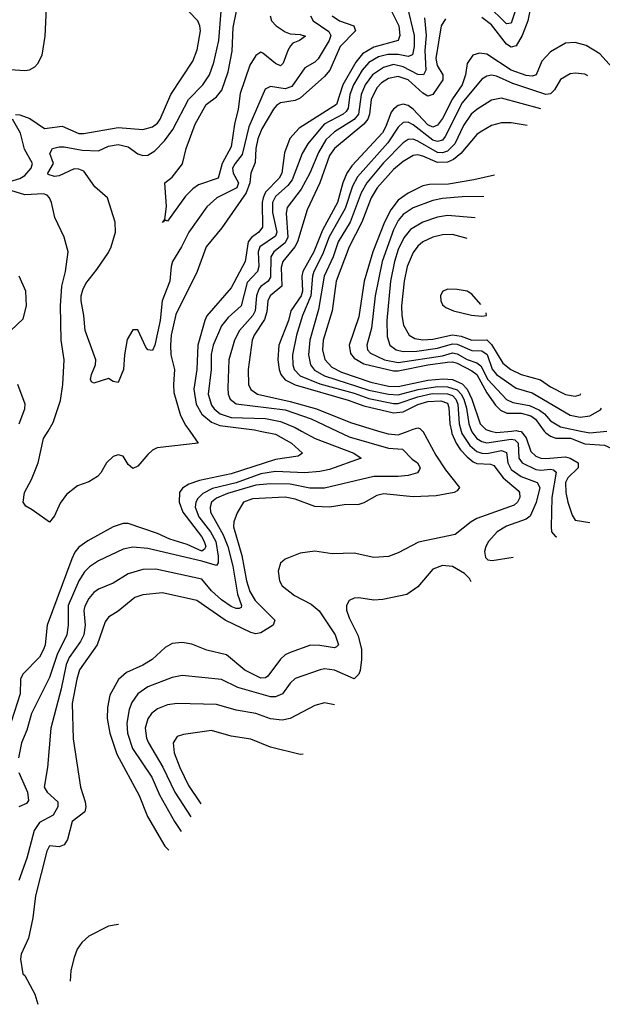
# Model space of a CAD drawing. Header units: inches. Extents: x 884549 to 1028252, y 526810 to 653624.
# Tile 589 of 656: x 993149 to 995520, y 537666 to 541675. Entities that reach past the tile are written whole.
import ezdxf

# ---------------------------------------------------------------- set-up
doc = ezdxf.new("R2010")
doc.units = ezdxf.units.IN
doc.header["$MEASUREMENT"] = 0
doc.layers.add('A9593', color=7, linetype='Continuous')
doc.layers.add('A9594', color=7, linetype='Continuous')

msp = doc.modelspace()

# ---------------------------------------------------------------- linework, layer by layer
at = {"layer": 'A9593', "color": 5}
for points, elevation in [([(994127.1, 540000), (994190, 539987), (994255.9, 539950), (994300.3, 539910), (994282.9, 539897.1), (994190, 539883.5), (994010, 539825.5), (993880.9, 539799.1), (993837, 539783), (993812.2, 539767.8), (993799.9, 539750), (993797.8, 539710), (993813.2, 539670), (993889.4, 539570), (993899.1, 539550), (993906.3, 539530), (993901.6, 539518.4), (993890, 539510.4), (993830, 539538.2), (993759.7, 539559.7), (993710, 539583.4), (993590, 539623), (993570, 539622.9), (993530, 539609.4), (993426.7, 539553.3), (993390, 539527), (993373.7, 539506.3), (993360.7, 539479.3), (993261.3, 539210), (993252.7, 539130), (993246.2, 539110), (993230, 539079.8), (993161.4, 539010), (993152.5, 538990), (993151, 538930), (993101.7, 538778.3)], 2120), ([(994296.5, 540000), (994351, 539970), (994508.8, 539910), (994538.7, 539890), (994410, 539843.9), (994370, 539835.4), (994310.1, 539829.9), (994190, 539835), (994130, 539825.1), (994030, 539789.6), (993934.2, 539765.8), (993894.5, 539745.5), (993874.4, 539725.6), (993866.1, 539710), (993863.5, 539690), (993878.2, 539650), (993925.2, 539590), (993946.7, 539550), (993957.3, 539490), (993956.2, 539463.8), (993950, 539452.7), (993890.8, 539470.8), (993670, 539521.6), (993610, 539527.5), (993570, 539519.3), (993470, 539472), (993432.4, 539447.6), (993412.9, 539427.1), (993390, 539390.6), (993346.5, 539290), (993345.7, 539210), (993340.6, 539170), (993301.4, 539090), (993270, 538996.2), (993197.5, 538850), (993177.9, 538782.1), (993156.3, 538730), (993143.3, 538670)], 2140), ([(994441, 540000), (994490, 539976.8), (994650, 539930.7), (994706.8, 539926.8), (994746.1, 539886.1), (994768.4, 539870), (994778.9, 539850), (994776.7, 539843.3), (994768.7, 539830), (994730, 539819.4), (994690, 539814.9), (994590, 539815.3), (994390, 539767.5), (994330, 539767.1), (994250, 539783.4), (994170, 539785.1), (994110, 539779.2), (993994.2, 539745.8), (993950, 539727.2), (993930.1, 539709.9), (993923.7, 539690), (993925.8, 539670), (993977.2, 539577.2), (993995.8, 539530), (994016.9, 539450), (994036, 539336), (994051.7, 539290), (994050, 539281.6), (994042.8, 539277.2), (994030, 539277.1), (994010, 539285.6), (993970, 539312.5), (993929.1, 539350), (993890, 539396.2), (993702.7, 539437.3), (993650, 539436.1), (993590, 539418.8), (993530, 539380.8), (993470, 539356.1), (993450, 539342.5), (993430, 539317.7), (993413.6, 539286.4), (993410.1, 539269.9), (993415.2, 539210), (993409.4, 539170), (993396.8, 539143.2), (993350, 539078.2), (993337.8, 539050), (993317.4, 538950), (993275.7, 538790), (993262.5, 538630), (993248.6, 538550), (993260.1, 538530), (993303.5, 538490), (993304.4, 538470), (993284.6, 538435.4), (993230, 538405.5), (993207.1, 538372.9), (993178.5, 538261.5), (993145.9, 538170)], 2160), ([(994788.8, 540000), (994790, 539998.9), (994842.4, 539902.4), (994881.7, 539841.7), (994938.8, 539770), (994930, 539756.9), (994918, 539750), (994843.7, 539736.3), (994750, 539732.7), (994630, 539744.3), (994603, 539737), (994550, 539707.5), (994530, 539701), (994470, 539699.3), (994410, 539690.3), (994350, 539692.7), (994270, 539722), (994230, 539731.1), (994096, 539724), (994060.1, 539710), (994033.6, 539666.4), (994021, 539630), (994019.4, 539610), (994053.3, 539493.3), (994071.8, 539390), (994086.2, 539346.2), (994107.8, 539310), (994187.4, 539230), (994180.5, 539210), (994130, 539179), (994110, 539173.9), (994090, 539180.1), (993985.2, 539230), (993870, 539310.3), (993730, 539341.4), (993650, 539333), (993617.5, 539322.5), (993550, 539266.3), (993510, 539241.6), (993496.2, 539223.8), (993464.5, 539130), (993392.3, 539027.7), (993380.9, 538990), (993363.1, 538890), (993366.5, 538746.5), (993396.8, 538550), (993414.7, 538490), (993417.7, 538470), (993413.7, 538450), (993363.1, 538410), (993343.1, 538336.9), (993330, 538315.6), (993310, 538307.1), (993270, 538310.9), (993259.2, 538290), (993213.2, 538106.8), (993202.1, 538017.9), (993185.3, 537934.7), (993154.9, 537870), (993152.6, 537850), (993161, 537790), (993170, 537782.8), (993210, 537707.4), (993222, 537665.8)], 2180), ([(993840.9, 540000), (993875.8, 539950), (993708.6, 539931.4), (993690, 539922.7), (993670, 539904.5), (993630, 539857.2), (993610, 539847.7), (993590, 539864.2), (993570, 539898.3), (993550, 539903.5), (993530, 539896.4), (993501.7, 539870), (993479.6, 539830), (993465.7, 539814.3), (993430, 539793.1), (993383.7, 539776.3), (993338.7, 539741.3), (993313.4, 539706.6), (993290, 539654.7), (993270, 539629.6), (993199.8, 539679.8), (993173.6, 539693.6), (993162.6, 539710), (993169, 539750), (993196.9, 539803.1), (993223.7, 539870), (993246, 539970), (993264.1, 540000)], 2080), ([(994906.1, 540000), (994908.4, 539990), (994926, 539950), (994943.9, 539923.9), (994970, 539894.6), (994995.2, 539875.2), (995010, 539868.3), (995064.7, 539864.7), (995079.2, 539859.2), (995117.4, 539810), (995177.4, 539757.4), (995183.4, 539750), (995185.3, 539730), (995175.1, 539710), (995162, 539698), (995010, 539643.4), (994986.5, 539630), (994921.2, 539578.8), (994772.8, 539547.2), (994690, 539504.2), (994650, 539489.2), (994590, 539484.7), (994510, 539503.2), (994420.3, 539500.3), (994350, 539510.5), (994290, 539502.9), (994230, 539478.9), (994210, 539462), (994200.8, 539430), (994206.1, 539390), (994216.8, 539370), (994266.9, 539330), (994335.1, 539295.1), (994368.5, 539268.5), (994433.3, 539170), (994447.1, 539130), (994439.1, 539120.9), (994430, 539117.3), (994370, 539127.4), (994332.3, 539127.7), (994250, 539098.6), (994230, 539089.4), (994210, 539071.6), (994158.6, 539001.4), (994150, 538995), (994130, 538993.9), (994065.9, 539025.9), (993990, 539088.1), (993910, 539107.3), (993850, 539131.9), (993810, 539138.5), (993770, 539134.9), (993741.5, 539118.5), (993687.6, 539070), (993650, 539046.9), (993583.8, 539016.2), (993551.1, 538988.9), (993516.1, 538923.9), (993506.3, 538873.7), (993505, 538830), (993515.2, 538770), (993543.7, 538683.7), (993635.4, 538515.4), (993668.5, 538430), (993739.5, 538310), (993755.4, 538293.9)], 2220), ([(994609.7, 540000), (994648.3, 539988.3), (994690, 539985), (994730.3, 540000)], 2180), ([(994946.3, 540000), (994949.2, 539990), (994980.8, 539940.8), (995010, 539916.7), (995030, 539909.6), (995050, 539908.2), (995110, 539920.2), (995130, 539912.1), (995136.5, 539870), (995150, 539843.9), (995190, 539815), (995255, 539790), (995265.5, 539770), (995251.1, 539708.9), (995226.2, 539653.8), (995210, 539640.9), (995130, 539612.9), (995092.3, 539590), (995057.3, 539550), (995046.7, 539530), (995040.9, 539510), (995044.4, 539484.4), (995055.1, 539475.1), (995072.8, 539472.8), (995157.5, 539487.1)], 2240), ([(994988.6, 540000), (994990, 539996.5), (995010, 539969.8), (995030, 539956.9), (995050, 539952), (995150, 539967.5), (995164.4, 539964.4), (995178.2, 539950), (995180.9, 539890), (995194.1, 539870), (995250, 539843.5), (995270, 539840.7), (995310, 539844.7), (995321.9, 539841.9), (995332.6, 539832.6), (995314.6, 539730), (995312.5, 539610), (995313, 539590), (995330, 539570.2), (995335.4, 539569.4)], 2260), ([(995067.1, 540000), (995090, 539993.6), (995150.9, 540000)], 2280), ([(995179.5, 540000), (995190, 539997.8), (995210, 539971.8), (995230, 539917.3), (995250, 539897.8), (995270, 539889.5), (995290, 539887.6), (995370, 539894.3), (995390, 539890), (995421.8, 539870), (995422, 539850), (995379.6, 539810), (995370.4, 539790), (995372.1, 539750), (995380.1, 539710), (995397.2, 539657.2), (995410, 539637.5), (995469.2, 539627.8)], 2280), ([(995284.4, 540000), (995290, 539992.6), (995310, 539978.5), (995331.5, 539971.5), (995391.5, 539971.5), (995450, 539947.7), (995530, 539942.1), (995610, 539906), (995639.1, 539898.1)], 2320), ([(995432.9, 540000), (995470, 539992.2), (995539.5, 540000)], 2340), ([(994987.3, 539386.4), (994980.1, 539400.1), (994959.6, 539419.6), (994910, 539448.6), (994870, 539452.4), (994830, 539437.1), (994770, 539365.3), (994725, 539335), (994626.5, 539313.5), (994590, 539311.9), (994530, 539321.5), (994510, 539319.7), (994490, 539309.5), (994478.9, 539290), (994479.7, 539270), (994490, 539239.5), (994526.1, 539166.1), (994539.9, 539110), (994540.8, 539070), (994534.8, 539025.2), (994530, 539009.7), (994510, 538991.7), (994430, 539026.3), (994390, 539031.1), (994372.4, 539027.6), (994270, 538992.8), (994250, 538973.8), (994218.3, 538930), (994190, 538917.8), (994170, 538917.4), (994036.2, 538956.2), (993970, 538988.7), (993810, 539005.2), (993770, 538996.6), (993670, 538959.1), (993630.4, 538929.6), (993605.4, 538894.6), (993593.8, 538866.2), (993584.8, 538810), (993588.1, 538770), (993607.7, 538707.7), (993686.2, 538590), (993718.5, 538518.5), (993778.6, 538410), (993806.8, 538370)], 2240), ([(994430, 538884.8), (994390, 538892.8), (994350, 538882.3), (994250.5, 538829.5), (994216.9, 538823.1), (994170, 538827.9), (994109.6, 538850), (994030, 538863.6), (993950, 538887.1), (993790, 538890.4), (993750, 538884.6), (993710, 538868.6), (993685.9, 538850), (993670, 538828.5), (993659.4, 538790), (993664.8, 538750), (993672.7, 538730), (993731.9, 538631.9), (993780.5, 538530), (993846.1, 538428.9)], 2260), ([(993930, 538780.8), (993815.4, 538764.6), (993790, 538756.1), (993773.7, 538730), (993778.3, 538690), (993800.8, 538630), (993836.3, 538556.3), (993886.2, 538482.1)], 2280), ([(994302.8, 538684.9), (994290, 538683.5), (994170, 538713.2), (994090, 538746), (994010, 538757.6), (993930, 538780.8)], 2280), ([(993145.9, 538610), (993180.6, 538530), (993184.1, 538495.9), (993176, 538484), (993145, 538470)], 2140), ([(993550, 537990.7), (993510, 537984.1), (993430, 537942.8), (993402.2, 537917.8), (993383.2, 537890), (993370, 537857), (993356.8, 537803.2), (993354.3, 537759.9)], 2220), ([(993551.5, 537990.3), (993550, 537990.7)], 2220)]:
    msp.add_lwpolyline(points, dxfattribs=dict(at, elevation=elevation))
at = {"layer": 'A9594', "color": 5}
for points, elevation in [([(995244.2, 541810), (995217.3, 541670), (995193.8, 541610), (995170, 541568.3), (995150, 541563.7), (995130, 541575.4), (995070, 541653.9), (995030, 541683.8)], 2180), ([(993110, 541472.2), (993170, 541467.5), (993188.8, 541471.2), (993210, 541483.2), (993223.2, 541496.8), (993239.8, 541530), (993252.1, 541607.9), (993258, 541722)], 2120), ([(994725.9, 541730), (994754, 541610), (994754.9, 541565.1), (994747.7, 541532.3), (994730, 541524.4), (994690, 541532.8), (994647.2, 541532.8), (994610, 541523.3), (994570, 541500.7), (994543.2, 541470), (994508.1, 541410), (994493.4, 541370), (994486, 541314), (994478.3, 541301.7), (994466.1, 541290), (994388.4, 541250), (994321.1, 541170), (994299.3, 541130), (994257.5, 541022.5), (994240, 541000), (994190, 540955.6), (994177.9, 540930), (994177.5, 540890), (994195.5, 540810), (994190, 540792.9), (994126.1, 540750), (994119.9, 540730), (994122.6, 540670), (994117.1, 540650), (994075.3, 540604.7), (994050.3, 540509.7), (993997.1, 540462.9), (993970, 540428.3), (993936.4, 540350), (993928.4, 540311.6), (993927.9, 540250), (993916.3, 540150), (993930, 540104.8), (993940.3, 540090), (993964.6, 540070), (994010, 540055.8), (994150, 540050.8), (994210, 540039.5), (994270, 540014.6), (994296.5, 540000)], 2140), ([(995166.6, 541713.4), (995150, 541660.7), (995130, 541658), (995050, 541736.7)], 2160), ([(993131.4, 541288.6), (993150, 541287.9), (993190, 541272.2), (993250, 541232.2), (993321.6, 541241.6), (993390, 541211.8), (993410, 541211.6), (993550, 541236), (993650, 541227.3), (993690, 541238.6), (993710, 541253.2), (993721.2, 541270), (993764.5, 541370), (993854.2, 541505.8), (993871.6, 541551.6), (993884.3, 541630), (993882.1, 541650), (993873.6, 541670), (993836.1, 541710)], 2080), ([(994332.2, 541690), (994343.8, 541670), (994406.7, 541626.7), (994415.7, 541610), (994409, 541590), (994364, 541516), (994350, 541501.9), (994310, 541478.9), (994256.5, 541403.5), (994230, 541393.8), (994170, 541402.8), (994147.4, 541392.6), (994081.6, 541238.4), (994053.9, 541126.1), (994025.4, 541090), (994015.6, 541070), (994018.2, 541050), (994039.4, 541010), (994032.6, 540990), (993951.6, 540950), (993910, 540912.4), (993837.5, 540810), (993807.8, 540750), (993771.2, 540690), (993765.1, 540670), (993760.3, 540610), (993728.6, 540530), (993720.1, 540450), (993699.2, 540350), (993690, 540327.3), (993670, 540331), (993662, 540342), (993630, 540412), (993610, 540411.8), (993586.8, 540373.2), (993575.6, 540310), (993571.2, 540250), (993550, 540198), (993530, 540202), (993510, 540214.5), (993450, 540194.5), (993440.5, 540200.5), (993437.6, 540210), (993441.5, 540230), (993457.2, 540270), (993458.2, 540290), (993414.9, 540410), (993409.9, 540470), (993398.5, 540530), (993399.3, 540550), (993405.3, 540574.7), (993418.6, 540601.4), (993462.5, 540657.5), (993510, 540727.4), (993520.6, 540750), (993539.4, 540810), (993537.2, 540850), (993505.6, 540950), (993454.3, 540994.3), (993410, 541058.5), (993390, 541066.7), (993370, 541067), (993310, 541039.4), (993290, 541037), (993265.2, 541045.2), (993262.8, 541050), (993287.1, 541090), (993271.9, 541130), (993282.4, 541150), (993310, 541156.6), (993330, 541157.2), (993403.6, 541143.6), (993470, 541141.2), (993510, 541160.3), (993550, 541167.1), (993590, 541157.4), (993630, 541129.2), (993650, 541122.1), (993670, 541123.3), (993699.3, 541140.7), (993738.5, 541181.5), (993772.7, 541227.3), (993835.4, 541350), (993894.9, 541410), (993922.1, 541450), (993939.3, 541500.7), (993959.4, 541590), (993968.3, 541710)], 2060), ([(994168.8, 541690), (994174.4, 541670), (994192.7, 541650), (994230, 541626), (994250, 541617.5), (994290, 541615), (994311.7, 541608.3), (994288.5, 541590), (994261.1, 541578.9), (994251.4, 541568.6), (994240.1, 541550), (994221.8, 541498.2), (994210, 541487.2), (994190, 541496.6), (994138.7, 541538.7), (994130, 541542.2), (994110, 541529.4), (994085.7, 541490), (994046.1, 541373.9), (994038.5, 541310), (994023.2, 541250), (994010, 541157.2), (993972.5, 541090), (993956.4, 541030), (993877.1, 541002.9), (993853.2, 540986.8), (993824.1, 540955.9), (993750, 540854), (993742, 540858), (993730, 540848.7), (993739, 540861), (993745.9, 540914.1), (993739.6, 541010), (993770, 541033.4), (993811.7, 541088.3), (993826.5, 541150), (993862.5, 541250), (993907.9, 541330), (993950, 541360.5), (993971.9, 541388.1), (993997.9, 541462.1), (994013.2, 541546.8), (994017.5, 541642.5), (994031.6, 541710)], 2040), ([(994421.3, 541690), (994450, 541670.7), (994508.6, 541650), (994516.1, 541630), (994453.7, 541566.3), (994410.8, 541470), (994390, 541443), (994290, 541356), (994270, 541346.4), (994210, 541337), (994193.9, 541326.1), (994181.6, 541310), (994134.3, 541230), (994118.3, 541190), (994110.3, 541150), (994107.1, 541092.9), (994089.5, 541050.5), (994085.1, 541010), (994070.6, 540969.4), (993972.2, 540827.8), (993907.5, 540750), (993871, 540650), (993784.8, 540475.2), (993764.8, 540390), (993762.1, 540350), (993764.1, 540310), (993779.3, 540250), (993774.3, 540190), (993776.8, 540156.8), (993803, 540063), (993824.1, 540024.1), (993840.9, 540000)], 2080), ([(994661.7, 541710), (994692.7, 541650), (994696.9, 541610), (994690.1, 541590), (994590, 541562.5), (994544.2, 541535.8), (994517.5, 541502.5), (994464.5, 541410), (994437.9, 541330), (994286.9, 541233.1), (994248.8, 541191.2), (994226.8, 541133.2), (994216.5, 541050), (994205.3, 541030), (994150, 540972.4), (994139.3, 540950), (994135.6, 540930), (994137.9, 540830), (994122, 540810), (994092.1, 540787.9), (994079.5, 540770), (994066.2, 540690), (994010, 540582.8), (993911.1, 540468.9), (993902, 540450), (993874.6, 540350), (993869.8, 540250), (993857.4, 540170), (993867.1, 540110), (993890, 540068.2), (993930, 540036.6), (993963.2, 540023.2), (994104.6, 540004.6), (994127.1, 540000)], 2120), ([(994796.9, 541683.1), (994803.6, 541610), (994798.1, 541550), (994801.5, 541470), (994793.1, 541450), (994770, 541452.3), (994710, 541482.6), (994670, 541491.9), (994630, 541480.8), (994585, 541450), (994555, 541410), (994538.4, 541370), (994528.2, 541290), (994510, 541267.9), (994430, 541218.8), (994394.9, 541185.1), (994365.8, 541134.2), (994329.5, 541050), (994294.9, 540985.1), (994238.2, 540910), (994233.2, 540886.8), (994240.8, 540790), (994230, 540765.8), (994183.8, 540730), (994170.7, 540710), (994170, 540627), (994160.3, 540610), (994130.9, 540589.1), (994122.2, 540577.8), (994112.8, 540550), (994106.7, 540490), (994098.4, 540470), (994044.1, 540410), (994022.9, 540370), (993999.5, 540290), (993996.4, 540176.4), (993997.9, 540150), (994006.2, 540130), (994030.4, 540110.4), (994230, 540085.7), (994335.3, 540050), (994441, 540000)], 2160), ([(994881.9, 541678.1), (994864.2, 541650), (994842.5, 541517.5), (994848.7, 541488.7), (994871.4, 541450), (994871.3, 541430), (994830, 541370.7), (994810, 541363.9), (994790, 541375.9), (994730.5, 541430.5), (994690, 541443.7), (994650, 541435.5), (994622.3, 541417.7), (994602.5, 541397.5), (994580, 541350), (994572.9, 541290), (994566, 541270), (994550, 541249.2), (994430.2, 541149.8), (994410, 541121.3), (994370, 541011.2), (994319.5, 540900.5), (994279.5, 540770), (994269.1, 540750), (994219.5, 540690), (994213.6, 540666.4), (994215.4, 540590), (994168.2, 540550), (994159.2, 540530), (994154.4, 540485.6), (994145.2, 540454.8), (994102.9, 540390), (994094.6, 540370), (994078.2, 540250), (994080.3, 540190), (994089.5, 540169.5), (994116.8, 540150), (994250, 540120.4), (994356.8, 540090), (994494.8, 540034.8), (994609.7, 540000)], 2180), ([(995560.9, 541480.9), (995510, 541535.8), (995454.2, 541570), (995410, 541582.2), (995370, 541578.9), (995310, 541543.6), (995274.5, 541505.5), (995251.2, 541450), (995234.8, 541445.2), (995210, 541447.6), (995150, 541469.3), (995050, 541534.5), (995020.8, 541539.2), (994993.4, 541530), (994970, 541497.2), (994963.8, 541450), (994949.4, 541410), (994910, 541352.6), (994870, 541272.5), (994850, 541245.5), (994830, 541237.8), (994810, 541246.5), (994750, 541310.8), (994730, 541325.2), (994710, 541330.5), (994690, 541326.1), (994670, 541311.1), (994661.6, 541298.4), (994639.9, 541240.1), (994625.1, 541214.9), (994500.8, 541079.2), (994480, 541050), (994463.9, 541010), (994443.2, 540930), (994381.9, 540818.1), (994345.7, 540730), (994300.8, 540650), (994297.2, 540630), (994300.2, 540570), (994294.6, 540550), (994252.5, 540490), (994242.8, 540450), (994203.8, 540350), (994199.9, 540290), (994204.5, 540250), (994211.7, 540230), (994229.1, 540209.1), (994270, 540187.8), (994485.7, 540125.7), (994550, 540102.9), (994670, 540074.4), (994710, 540078.5), (994770, 540108), (994810, 540120.3), (994862.6, 540122.6), (994890, 540113.3), (994895.8, 540095.8), (994899.4, 540030), (994906.1, 540000)], 2220), ([(995461, 541446.7), (995450, 541452.6), (995410, 541457.5), (995390, 541453.8), (995350, 541430.8), (995325.5, 541390), (995310, 541373.2), (995290, 541369.9), (995155.7, 541415.7), (995090, 541444.7), (995070, 541449), (995050, 541445.6), (995030, 541432.4), (994950, 541336.3), (994881.2, 541198.8), (994870, 541184), (994850, 541178.5), (994830, 541184.9), (994750, 541247.3), (994730, 541257.3), (994710, 541256.7), (994690, 541237.8), (994647, 541173), (994524.6, 541035.4), (994503.4, 540996.6), (994474.2, 540905.8), (994408.8, 540791.2), (994381.6, 540718.4), (994346, 540650), (994340.3, 540630), (994334.1, 540550), (994299.8, 540470), (994275.5, 540390), (994259.4, 540310), (994260.2, 540270), (994266.6, 540250), (994290, 540225.4), (994370, 540192.6), (994510, 540153.8), (994570, 540132.6), (994670, 540111.8), (994690, 540111.5), (994770, 540139.6), (994827.3, 540152.7), (994890, 540151.9), (994910, 540145.3), (994924.2, 540130), (994931.7, 540110), (994937.7, 540030), (994946.3, 540000)], 2240), ([(995270.1, 541311.4), (995110, 541355), (995070, 541347.3), (995010.1, 541309.9), (994987, 541290), (994955.9, 541244.1), (994920.5, 541170), (994890, 541139.7), (994870, 541133), (994850, 541134.4), (994770, 541180.2), (994750, 541189), (994730, 541187.4), (994710, 541173.5), (994630, 541092.4), (994561.3, 541010), (994538.5, 540970), (994493.7, 540850), (994445.5, 540770), (994425, 540710), (994388.5, 540630), (994365.2, 540494.8), (994329.5, 540370), (994325.1, 540310), (994332.3, 540270), (994348.4, 540248.4), (994390, 540225.2), (994570, 540166.6), (994650, 540150.5), (994690, 540147.2), (994770.6, 540169.4), (994850, 540181.3), (994890, 540180.2), (994930, 540167.2), (994946.5, 540150), (994956.2, 540130), (994967, 540093), (994976.8, 540030), (994988.6, 540000)], 2260), ([(993091.4, 541010), (993150, 541028.3), (993170, 541040.8), (993195.6, 541070), (993201, 541090), (993167.8, 541147.8), (993152.6, 541212.6), (993119.6, 541270)], 2080), ([(995214.2, 541244.1), (995150, 541255.6), (995110, 541254.9), (995070, 541243.7), (995023, 541217), (995010, 541207), (994944.7, 541130), (994914.1, 541105.9), (994890, 541094.2), (994850, 541093), (994790, 541119.6), (994770, 541124.8), (994750, 541122.6), (994710, 541097.8), (994670, 541064.8), (994603.7, 540990), (994579.3, 540950), (994541.2, 540850), (994490.6, 540750), (994437.4, 540610), (994421.4, 540490), (994384.7, 540370), (994381.2, 540330), (994390.7, 540290.7), (994419.4, 540259.4), (994459.2, 540239.2), (994578.8, 540198.8), (994650, 540182.8), (994690, 540180.7), (994810, 540207.4), (994872.8, 540212.8), (994910, 540209.7), (994950, 540192.1), (994969.8, 540170), (994989.5, 540130), (995022.8, 540030), (995045.9, 540005.9), (995067.1, 540000)], 2280), ([(995081.1, 541042.2), (994997.2, 541022.8), (994894.2, 541005.8), (994816.8, 541003.2), (994790, 540997.9), (994730, 540969.2), (994690, 540939.6), (994659.6, 540900.4), (994634.5, 540850), (994586.9, 540730), (994551.2, 540610), (994530, 540464.7), (994489.8, 540350), (994495.7, 540315.7), (994510, 540297), (994550, 540274.1), (994670, 540244.6), (994690, 540244.7), (994810, 540269.3), (994890, 540279.9), (994910, 540281.6), (994930, 540276.2), (994990, 540245.4), (995009.4, 540230), (995050, 540155.8), (995085.6, 540105.6), (995105.5, 540085.5), (995132.1, 540072.1), (995190, 540073.2), (995230, 540061.4), (995248.1, 540048.1), (995284.4, 540000)], 2320), ([(993264.1, 540000), (993285.2, 540034.8), (993315.4, 540124.6), (993324.3, 540190), (993329.4, 540289.4), (993317.3, 540370), (993314.4, 540510), (993320.7, 540590), (993334.8, 540650), (993346.3, 540730), (993329.9, 540789.9), (993291.8, 540870), (993277.8, 540930), (993269.8, 540950), (993260, 540960), (993246.3, 540966.3), (993170, 540962.1), (993076.8, 540990)], 2080), ([(995038.7, 540954.5), (994950, 540953.8), (994870, 540946.6), (994830, 540938.5), (994750, 540909.2), (994710, 540881.3), (994690, 540857.1), (994670, 540819), (994624, 540690), (994595.4, 540550), (994580.6, 540419.4), (994562.5, 540350), (994565, 540330), (994577.1, 540317.1), (994634.4, 540290), (994690, 540279.7), (994870, 540306.9), (994910, 540318.1), (994930, 540314.4), (994970, 540290.7), (995010, 540278.2), (995025.9, 540265.9), (995054.7, 540210), (995130, 540129.1), (995155.7, 540115.7), (995223.7, 540103.7), (995264.5, 540084.5), (995284.9, 540070), (995310, 540041.9), (995350, 540017.4), (995432.9, 540000)], 2340), ([(994890, 540877.7), (994850, 540871.1), (994790, 540851), (994739.1, 540820.9), (994712.7, 540787.3), (994690, 540739.1), (994674.3, 540690), (994658.8, 540610), (994642.8, 540450), (994644.6, 540384.6), (994655.4, 540350), (994681.1, 540330), (994710, 540324.3), (994765.6, 540325.6), (994850, 540337.8), (994910, 540355.5), (994930, 540353.8), (994990, 540327.3), (995030, 540327), (995051.8, 540311.8), (995072.3, 540252.3), (995090, 540230.1), (995170, 540174.3), (995235.3, 540155.3), (995390, 540065.3), (995430, 540056.4), (995470, 540062.2), (995513.1, 540086.9), (995517.4, 540093)], 2360), ([(995003.4, 540867.8), (994890, 540877.7)], 2360), ([(994910, 540799.9), (994870, 540798.5), (994830, 540789), (994790.2, 540770), (994770, 540753.1), (994750, 540726.9), (994726.3, 540670), (994714.1, 540610), (994703.3, 540510), (994704, 540470), (994711.3, 540431.3), (994733.8, 540390), (994756.9, 540376.9), (994790, 540371.4), (994830, 540373.9), (994910, 540391.5), (994946.6, 540386.6), (994990, 540369.8), (995050, 540371.9), (995070, 540352.9), (995115.7, 540275.7), (995148.5, 540250), (995190, 540230.7), (995269.1, 540209.1), (995310, 540179.7), (995370, 540149.3), (995410, 540141.8), (995430, 540148.1), (995433.1, 540153.1)], 2380), ([(994970.5, 540784.3), (994910, 540799.9)], 2380), ([(993112.7, 540410), (993162.6, 540457.4), (993177.2, 540510), (993173.5, 540570), (993146.5, 540630)], 2120), ([(994890, 540578.3), (994870, 540568.3), (994862, 540550), (994863, 540530), (994870, 540513.4), (994883, 540503), (994914.4, 540490), (994988.3, 540471.7), (995030, 540467.9), (995049.5, 540470.5), (995048.3, 540480.7)], 2420), ([(995026.2, 540514.7), (994990, 540557.3), (994970, 540569), (994930, 540576.2), (994890, 540578.3)], 2420), ([(993146.6, 540030), (993169.8, 540089.8), (993170.6, 540110), (993141.9, 540190)], 2120), ([(994730.3, 540000), (994750, 540007.3), (994770, 540012.6), (994777.8, 540010), (994788.8, 540000)], 2180), ([(995150.9, 540000), (995170, 540002), (995179.5, 540000)], 2280)]:
    msp.add_lwpolyline(points, dxfattribs=dict(at, elevation=elevation))

doc.saveas('drawing.dxf')
